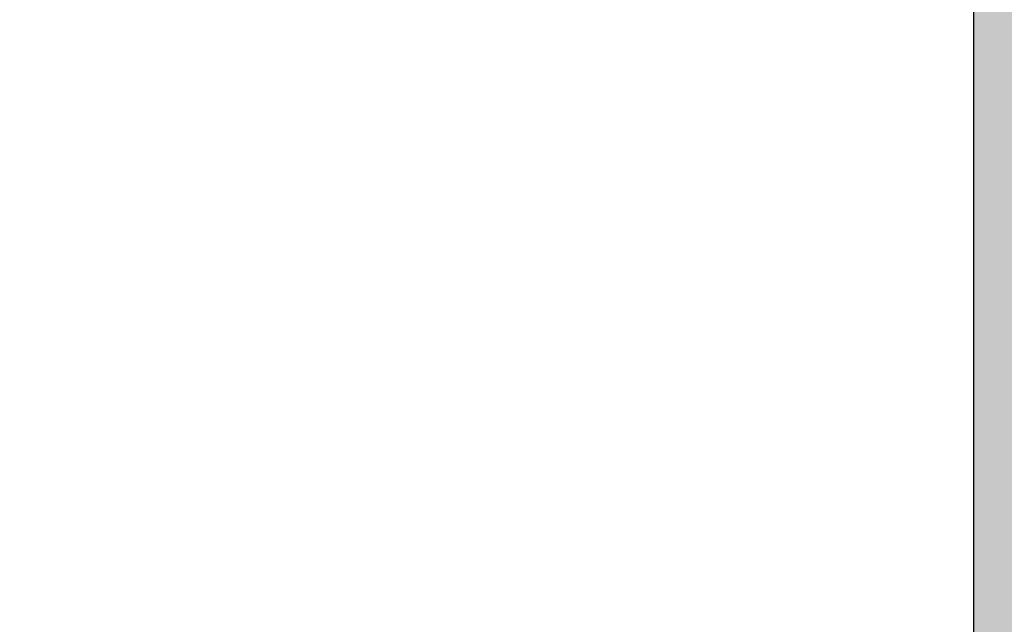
# Model space of a CAD drawing. Header units: millimetres. Extents: x -6179 to 18141, y -8419 to 8561.
# Tile 529 of 579: x -4446.611 to -4446.182, y 5683.251 to 5683.514. Entities that reach past the tile are written whole.
import ezdxf

# ---------------------------------------------------------------- set-up
doc = ezdxf.new("R2010")
doc.units = ezdxf.units.MM
doc.layers.add('Betonfundamente', color=7, linetype='Continuous', lineweight=18)

msp = doc.modelspace()

# ---------------------------------------------------------------- hatches: boundary and pattern name
msp.add_hatch(color=253).paths.add_polyline_path([(-4446.19571, 200.81877), (-4443.77176, 200.81877), (-4443.77176, 5994.60902), (-4469.10089, 6019.93815), (-5751.49883, 6037.07449), (-5751.49883, 6034.65049), (-4470.11816, 6017.52737), (-4446.19571, 5993.60492)])
at = {"layer": 'Betonfundamente', "lineweight": 9}
h = msp.add_hatch(dxfattribs=at)
h.set_pattern_fill('ANSI33', color=256, scale=20, angle=90, style=0)
h.set_pattern_definition([(135, (0, 77.94), (-89.8026, -89.8026), []), (135, (5e-15, 167.75), (-89.8026, -89.8026), [63.5, -31.75])])
edge = h.paths.add_edge_path()
edge.add_arc((-4892.18138, 5670.20769), 3, 180, 270)
edge.add_line((-4892.18138, 5667.20769), (-5751.49883, 5667.20769))
edge.add_line((-5751.49883, 5667.20769), (-5751.49883, 6034.65049))
edge.add_line((-5751.49883, 6034.65049), (-4470.11816, 6017.52737))
edge.add_line((-4470.11816, 6017.52737), (-4446.19571, 5993.60492))
edge.add_line((-4446.19571, 5993.60492), (-4446.19571, 5683.20769))
edge.add_line((-4446.19571, 5683.20769), (-4563.69434, 5685.20769))
edge.add_line((-4563.69434, 5685.20769), (-4723.69434, 5685.20769))
edge.add_line((-4723.69434, 5685.20769), (-4723.69434, 5683.20769))
edge.add_line((-4723.69434, 5683.20769), (-4846.19571, 5683.20769))
edge.add_line((-4846.19571, 5683.20769), (-4846.19571, 5673.20769))
edge.add_line((-4846.19571, 5673.20769), (-4895.18138, 5673.20769))
edge.add_line((-4895.18138, 5673.20769), (-4895.18138, 5670.20769))

# ---------------------------------------------------------------- linework, layer by layer
msp.add_line((-4446.19571, 5489.91819), (-4446.19571, 6089.81158))
at = {"color": 0}
msp.add_line((-4446.19571, 200.81877), (-4446.19571, 5993.60492), dxfattribs=at)

doc.saveas('drawing.dxf')
